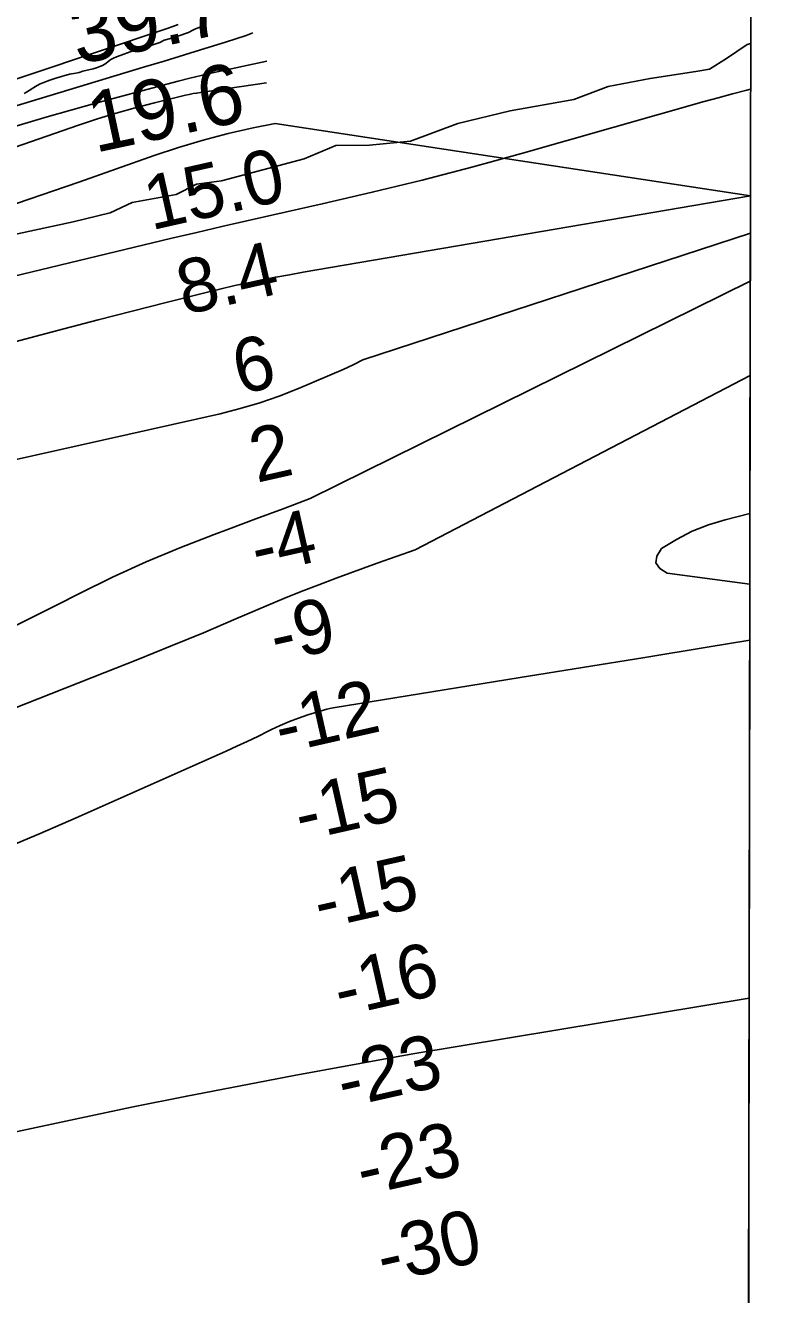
# Model space of a CAD drawing. Extents: x 3187622 to 3225504, y 800805 to 826213.
# Drawn here: x 3222427 to 3223249, y 814007 to 815419 of the extents above; entities that cross this region are included whole.
import ezdxf

# ---------------------------------------------------------------- set-up
doc = ezdxf.new("R2010")
doc.units = 0
for name, color, linetype in [('V-GRID-FRAM', 7, 'Continuous'), ('V-RIVR-EDGE', 7, 'Continuous'), ('V-RIVR-RANG', 7, 'Continuous'), ('V-SITE-VEGE', 7, 'Continuous'), ('V-TOPO-DPTH', 7, 'Continuous'), ('V-TOPO-MAJR', 7, 'Continuous'), ('V-TOPO-MINR', 7, 'Continuous'), ('V-TOPO-WATR', 7, 'Continuous')]:
    doc.layers.add(name, color=color, linetype=linetype)

msp = doc.modelspace()

# ---------------------------------------------------------------- linework, layer by layer
at = {"layer": 'V-GRID-FRAM'}
msp.add_lwpolyline([(3191838.8, 824434.1), (3223248.6, 824370.1), (3223219.5, 806183.5), (3191793.9, 806247.5), (3191838.8, 824434.1)], dxfattribs=at)
at = {"layer": 'V-RIVR-EDGE'}
msp.add_lwpolyline([(3223234.3, 815399), (3223230.2, 815397.7), (3223207.5, 815382.1), (3223188.4, 815370.4), (3223173.1, 815367.8), (3223122.3, 815360.1), (3223075.7, 815351.1), (3223037.4, 815336.4), (3222966.6, 815324), (3222908.3, 815309.8), (3222855.6, 815290.4), (3222810, 815285.7), (3222772.6, 815285.4), (3222737.3, 815270.7), (3222645.6, 815246.1), (3222617.7, 815242.3), (3222595.1, 815231), (3222546, 815222), (3222521.6, 815210.4), (3222480.3, 815200.5), (3222356.3, 815173.8)], dxfattribs=at)
at = {"layer": 'V-SITE-VEGE'}
for p, q in [((3222616.4, 815415.1), (3222622.6, 815417.5)), ((3222622.6, 815417.5), (3222627.5, 815419.1)), ((3222577, 815400.2), (3222581.8, 815402.5)), ((3222581.8, 815402.5), (3222588.7, 815404.6)), ((3222588.7, 815404.6), (3222592.7, 815405.6)), ((3222592.7, 815405.6), (3222601.4, 815408.4)), ((3222601.4, 815408.4), (3222604.4, 815409.8)), ((3222604.4, 815409.8), (3222608.6, 815411.3)), ((3222608.6, 815411.3), (3222612.8, 815413.2)), ((3222612.8, 815413.2), (3222616.4, 815415.1)), ((3222533.7, 815386), (3222536.9, 815386.9)), ((3222536.9, 815386.9), (3222541, 815388.4)), ((3222541, 815388.4), (3222547.9, 815391.2)), ((3222547.9, 815391.2), (3222553.6, 815393.3)), ((3222553.6, 815393.3), (3222560.6, 815394.9)), ((3222560.6, 815394.9), (3222564.8, 815395.9)), ((3222564.8, 815395.9), (3222568.1, 815397)), ((3222568.1, 815397), (3222577, 815400.2)), ((3222506.6, 815372), (3222510.3, 815373.4)), ((3222510.3, 815373.4), (3222513.2, 815374.6)), ((3222513.2, 815374.6), (3222516.7, 815376.8)), ((3222516.7, 815376.8), (3222519.5, 815379)), ((3222519.5, 815379), (3222522.3, 815381)), ((3222522.3, 815381), (3222525.5, 815382.7)), ((3222525.5, 815382.7), (3222528.5, 815384.1)), ((3222528.5, 815384.1), (3222533.7, 815386)), ((3222454.4, 815358.2), (3222461.3, 815360.4)), ((3222461.3, 815360.4), (3222476.3, 815364.8)), ((3222476.3, 815364.8), (3222483.5, 815365.9)), ((3222483.5, 815365.9), (3222487.1, 815366.7)), ((3222487.1, 815366.7), (3222491.2, 815368.1)), ((3222491.2, 815368.1), (3222502.8, 815370.8)), ((3222502.8, 815370.8), (3222506.6, 815372)), ((3222425.9, 815343.1), (3222428.7, 815344.6)), ((3222428.7, 815344.6), (3222438.6, 815351.1)), ((3222438.6, 815351.1), (3222443.1, 815353.5)), ((3222443.1, 815353.5), (3222446.6, 815355.2)), ((3222446.6, 815355.2), (3222454.4, 815358.2))]:
    msp.add_line(p, q, dxfattribs=at)
at = {"layer": 'V-TOPO-DPTH'}
for points in [[(3223234, 815229.4), (3222705.1, 815310), (3222680.8, 815305), (3222652.8, 815298.6), (3222625.1, 815291.5), (3222597.7, 815283.3), (3222570.5, 815274.3), (3222486.7, 815244.7), (3222417.6, 815220.9), (3222348.2, 815197.8), (3222278.5, 815175.7), (3222208.6, 815154.2), (3222095.6, 815120.5), (3222073.5, 815114), (3222051.5, 815107.6), (3222029.5, 815101.3), (3222007.4, 815095.1), (3221701.6, 815009.6), (3221650.6, 814994.9), (3221599.7, 814979.8)], [(3222108.4, 814984.8), (3222432.3, 815071.4), (3222470.2, 815081.5), (3222508.1, 815091.4), (3222546.1, 815101.1), (3222584, 815110.8), (3222630, 815122.3), (3222645, 815126), (3222660.2, 815129.5), (3222675.3, 815132.7), (3222690.5, 815135.8), (3222705.8, 815138.7), (3222721.1, 815141.5), (3222736.3, 815144.3), (3222751.6, 815147), (3223234, 815229.4)], [(3222108.4, 814984.8), (3222432.3, 815071.4), (3222470.2, 815081.5), (3222508.1, 815091.4), (3222546.1, 815101.1), (3222584, 815110.8), (3222630, 815122.3), (3222645, 815126), (3222660.2, 815129.5), (3222675.3, 815132.7), (3222690.5, 815135.8), (3222705.8, 815138.7), (3222721.1, 815141.5), (3222736.3, 815144.3), (3222751.6, 815147), (3223234, 815229.4)], [(3223234, 815229.4), (3223233.8, 815134.4), (3222744.3, 814892.5), (3222714, 814881.1), (3222683.7, 814869.8), (3222653.4, 814858.5), (3222637.3, 814852.5), (3222599.2, 814837.7), (3222561.5, 814821.9), (3222524.3, 814804.9), (3222487.6, 814787), (3222462, 814773.9), (3222432.1, 814758.9), (3222402.2, 814743.9)], [(3223233.8, 815134.4), (3222744.3, 814892.5), (3222714, 814881.1), (3222683.7, 814869.8), (3222653.4, 814858.5), (3222637.3, 814852.5), (3222599.2, 814837.7), (3222561.5, 814821.9), (3222524.3, 814804.9), (3222487.6, 814787), (3222462, 814773.9), (3222432.1, 814758.9), (3222402.2, 814743.9)], [(3223233.3, 814797.3), (3223141.5, 814809.4), (3223133.3, 814814.7), (3223128.8, 814820.9), (3223130, 814828.5), (3223135, 814836.9), (3223151.7, 814847.1), (3223169.1, 814856.1), (3223187.3, 814863.1), (3223206, 814868.9), (3223233.4, 814875.9), (3223233.8, 815134.4)], [(3223233.3, 814797.3), (3223233.4, 814875.9), (3223206, 814868.9), (3223187.3, 814863.1), (3223169.1, 814856.1), (3223151.7, 814847.1), (3223135, 814836.9), (3223130, 814828.5), (3223128.8, 814820.9), (3223133.3, 814814.7), (3223141.5, 814809.4), (3223233.3, 814797.3)], [(3222403.9, 814503.2), (3222443.9, 814519.9), (3222483.7, 814537.1), (3222650.6, 814611.4), (3222662.4, 814616.8), (3222674.2, 814622.2), (3222685.8, 814627.8), (3222697.5, 814633.5), (3222701.1, 814635.3), (3222710.9, 814640), (3222721, 814644.3), (3222731.2, 814648.1), (3222741.5, 814651.7), (3222755.3, 814656), (3222758.9, 814657.1), (3222762.5, 814658), (3222766.1, 814658.8), (3222769.7, 814659.5), (3222977.8, 814693.2), (3223047.2, 814704.4), (3223116.6, 814715.7), (3223185.9, 814727.1), (3223233.2, 814734.8), (3223233.3, 814797.3)], [(3223232.6, 814336.5), (3223233.2, 814734.8), (3223185.9, 814727.1), (3223116.6, 814715.7), (3223047.2, 814704.4), (3222977.8, 814693.2), (3222769.7, 814659.5), (3222766.1, 814658.8), (3222762.5, 814658), (3222758.9, 814657.1), (3222755.3, 814656), (3222741.5, 814651.7), (3222731.2, 814648.1), (3222721, 814644.3), (3222710.9, 814640), (3222701.1, 814635.3), (3222697.5, 814633.5), (3222685.8, 814627.8), (3222674.2, 814622.2), (3222662.4, 814616.8), (3222650.6, 814611.4), (3222483.7, 814537.1), (3222443.9, 814519.9), (3222403.9, 814503.2)], [(3222343.6, 814172.1), (3222487.8, 814202.9), (3222547.3, 814215.4), (3222606.9, 814227.5), (3222666.7, 814239.1), (3222726.5, 814250.4), (3222833.9, 814270.1), (3222840, 814271.2), (3222846.2, 814272.3), (3222852.3, 814273.3), (3222858.5, 814274.4), (3223232.6, 814336.5)], [(3223230.7, 813166.9), (3223232.6, 814336.5), (3222858.5, 814274.4), (3222852.3, 814273.3), (3222846.2, 814272.3), (3222840, 814271.2), (3222833.9, 814270.1), (3222726.5, 814250.4), (3222666.7, 814239.1), (3222606.9, 814227.5), (3222547.3, 814215.4), (3222487.8, 814202.9), (3222343.6, 814172.1)]]:
    msp.add_lwpolyline(points, dxfattribs=at)
at = {"layer": 'V-TOPO-MAJR'}
msp.add_lwpolyline([(3222680.2, 815410.7), (3222672.8, 815407.7), (3222649.9, 815400.5), (3222627.1, 815393.4), (3222604.4, 815386.4), (3222581.6, 815379.4), (3222558.8, 815372.5), (3222392.1, 815322.2), (3222330.5, 815303.1), (3222269.1, 815283.4), (3222208, 815262.7), (3222147.1, 815241.5), (3222071.3, 815214.4), (3222048.5, 815206.2), (3222025.7, 815198), (3222002.9, 815189.8), (3221980.2, 815181.5), (3221806.2, 815117.9), (3221735.4, 815092.1), (3221664.6, 815066.5), (3221593.7, 815040.9)], dxfattribs=at)
at = {"layer": 'V-TOPO-MINR'}
for points in [[(3222597.1, 815419.9), (3222591.2, 815417.7), (3222585.2, 815415.6), (3222199.4, 815286.4), (3222169.1, 815276.1), (3222138.9, 815265.8), (3222108.8, 815255.2), (3222078.7, 815244.4), (3222048.7, 815233.5), (3222018.7, 815222.5), (3221988.8, 815211.4), (3221958.8, 815200.2), (3221569.3, 815054)], [(3222696, 815379.1), (3222635.5, 815366.1), (3222622.8, 815363.2), (3222610.1, 815360.2), (3222597.4, 815357.1), (3222584.8, 815353.8), (3222504.2, 815332.1), (3222451.5, 815317.3), (3222399, 815301.7), (3222346.9, 815284.9), (3222295.1, 815267.3), (3222055, 815182.7), (3222043.7, 815178.7), (3222032.4, 815174.7), (3222021, 815170.6), (3222009.7, 815166.6), (3221935.1, 815140.2), (3221886.5, 815123), (3221837.8, 815105.7), (3221789.2, 815088.6), (3221740.5, 815071.4), (3221429.5, 814962)], [(3222695.4, 815355), (3222622.1, 815344.5), (3222617.9, 815343.8), (3222613.8, 815343.1), (3222609.7, 815342.2), (3222605.6, 815341.3), (3222570.9, 815332.9), (3222549.6, 815327.3), (3222528.4, 815321.4), (3222507.4, 815314.9), (3222486.5, 815308), (3222043.9, 815154.5), (3222041.3, 815153.6), (3222038.6, 815152.7), (3222036, 815151.8), (3222033.4, 815150.9), (3222030.7, 815150), (3222028.1, 815149.1), (3222025.5, 815148.2), (3222022.8, 815147.3), (3221418.4, 814938.8)], [(3223234.2, 815348.1), (3223229.8, 815347), (3223214, 815342.8), (3223198.2, 815338.6), (3223182.5, 815334.2), (3222979.2, 815276.6), (3222924, 815261.4), (3222868.7, 815246.9), (3222813.2, 815233.4), (3222757.5, 815220.4), (3222701.6, 815207.9), (3222673.7, 815201.6), (3222645.9, 815195.2), (3222618.1, 815188.7), (3222590.3, 815182.1), (3222080.8, 815059.6)], [(3222705.1, 815310), (3222680.8, 815305), (3222652.8, 815298.6), (3222625.1, 815291.5), (3222597.7, 815283.3), (3222570.5, 815274.3), (3222486.7, 815244.7), (3222417.6, 815220.9), (3222348.2, 815197.8), (3222278.5, 815175.7), (3222208.6, 815154.2), (3222095.6, 815120.5), (3222073.5, 815114), (3222051.5, 815107.6), (3222029.5, 815101.3), (3222007.4, 815095.1), (3221701.6, 815009.6), (3221650.6, 814994.9), (3221599.7, 814979.8)], [(3223233.9, 815187.9), (3222802.7, 815046.7), (3222791.8, 815041.3), (3222780.7, 815036.2), (3222731.2, 815015), (3222709.8, 815006.6), (3222688.3, 814999), (3222666.3, 814992.6), (3222644, 814986.9), (3222229.3, 814894.1)], [(3223233.8, 815134.4), (3222744.3, 814892.5), (3222714, 814881.1), (3222683.7, 814869.8), (3222653.4, 814858.5), (3222637.3, 814852.5), (3222599.2, 814837.7), (3222561.5, 814821.9), (3222524.3, 814804.9), (3222487.6, 814787), (3222462, 814773.9), (3222432.1, 814758.9), (3222402.2, 814743.9)], [(3223233.7, 815029.4), (3222861, 814835.6), (3222818.6, 814820.6), (3222773.2, 814804), (3222753.6, 814796.6), (3222734.1, 814789.1), (3222714.8, 814781.2), (3222695.5, 814773.1), (3222661.5, 814758.6), (3222625.3, 814743.2), (3222588.9, 814728.1), (3222552.4, 814713.3), (3222515.8, 814698.8), (3222204.4, 814576.3)], [(3223233.4, 814875.9), (3223206, 814868.9), (3223187.3, 814863.1), (3223169.1, 814856.1), (3223151.7, 814847.1), (3223135, 814836.9), (3223130, 814828.5), (3223128.8, 814820.9), (3223133.3, 814814.7), (3223141.5, 814809.4), (3223233.3, 814797.3)], [(3223233.2, 814734.8), (3223185.9, 814727.1), (3223116.6, 814715.7), (3223047.2, 814704.4), (3222977.8, 814693.2), (3222769.7, 814659.5), (3222766.1, 814658.8), (3222762.5, 814658), (3222758.9, 814657.1), (3222755.3, 814656), (3222741.5, 814651.7), (3222731.2, 814648.1), (3222721, 814644.3), (3222710.9, 814640), (3222701.1, 814635.3), (3222697.5, 814633.5), (3222685.8, 814627.8), (3222674.2, 814622.2), (3222662.4, 814616.8), (3222650.6, 814611.4), (3222483.7, 814537.1), (3222443.9, 814519.9), (3222403.9, 814503.2)], [(3223232.6, 814336.5), (3222858.5, 814274.4), (3222852.3, 814273.3), (3222846.2, 814272.3), (3222840, 814271.2), (3222833.9, 814270.1), (3222726.5, 814250.4), (3222666.7, 814239.1), (3222606.9, 814227.5), (3222547.3, 814215.4), (3222487.8, 814202.9), (3222343.6, 814172.1)]]:
    msp.add_lwpolyline(points, dxfattribs=at)
at = {"layer": 'V-TOPO-WATR'}
msp.add_lwpolyline([(3223234, 815229.4), (3222751.6, 815147), (3222736.3, 815144.3), (3222721.1, 815141.5), (3222705.8, 815138.7), (3222690.5, 815135.8), (3222675.3, 815132.7), (3222660.2, 815129.5), (3222645, 815126), (3222630, 815122.3), (3222584, 815110.8), (3222546.1, 815101.1), (3222508.1, 815091.4), (3222470.2, 815081.5), (3222432.3, 815071.4), (3222108.4, 814984.8)], dxfattribs=at)

# ---------------------------------------------------------------- texts
at = {"layer": 'V-RIVR-RANG'}
for s, height, rotation, p in [('39.7', 67, 12.0983, (3222485.3, 815375.2)), ('19.6', 67, 12.0983, (3222504.7, 815277.1)), ('15.0', 60, 12.7194, (3222567.3, 815190.9)), ('8.4', 60, 12.7194, (3222603.7, 815096.6)), ('6', 60, 12.7194, (3222665.7, 815008.1)), ('2', 60, 12.7194, (3222684.6, 814909.9)), ('-4', 60, 12.7194, (3222685.3, 814807.5)), ('-9', 60, 12.7194, (3222706.5, 814709.8)), ('-12', 60, 12.7194, (3222711.8, 814608.5)), ('-15', 60, 12.7194, (3222734, 814511)), ('-15', 60, 12.7194, (3222755.2, 814413.2)), ('-16', 60, 12.7194, (3222777.8, 814315.8)), ('-23', 60, 12.7194, (3222781.4, 814214.1)), ('-23', 60, 12.7194, (3222802.7, 814116.4)), ('-30', 60, 12.7194, (3222825.5, 814019.1))]:
    msp.add_text(s, height=height, rotation=rotation, dxfattribs=at).set_placement(p)

doc.saveas('drawing.dxf')
